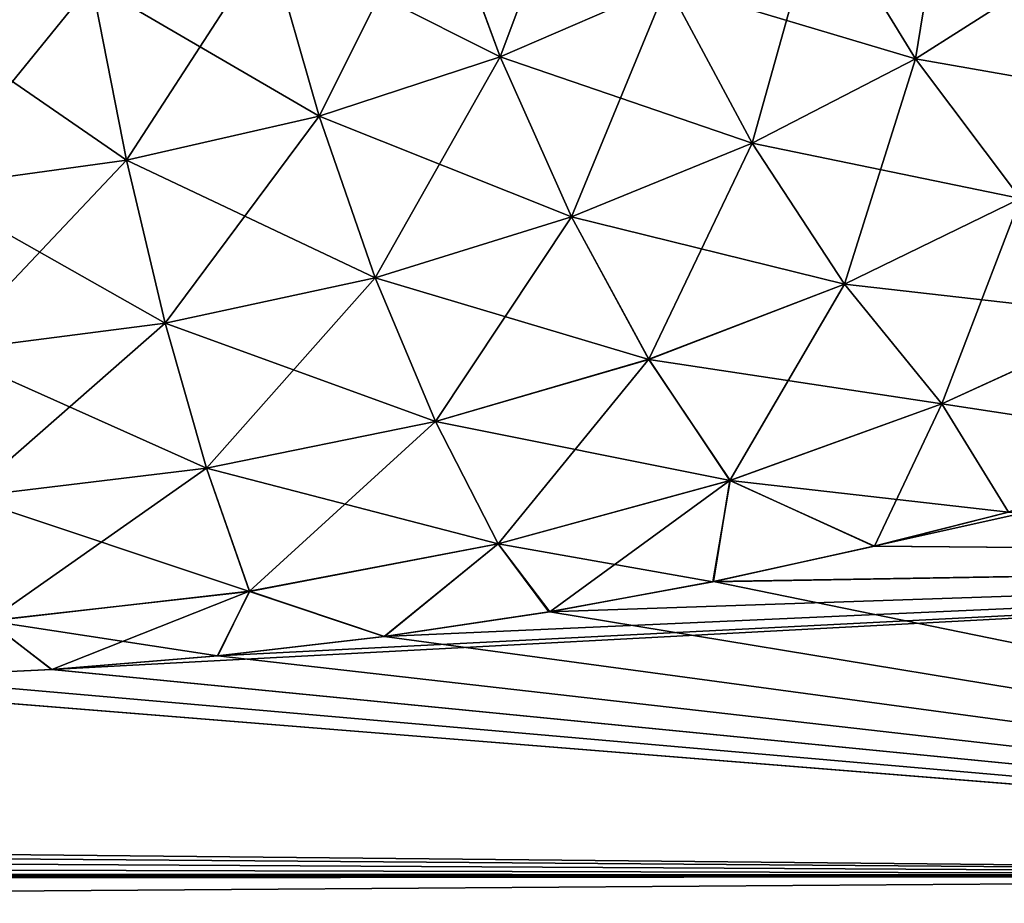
# Model space of a CAD drawing. Header units: metres. Extents: x -37.4 to 37.6, y -35 to 35.
# Tile 367 of 372: x 34 to 35.2, y 14.5 to 15.6. Entities that reach past the tile are written whole.
import ezdxf

# ---------------------------------------------------------------- set-up
doc = ezdxf.new("R2010")
doc.units = ezdxf.units.M
doc.layers.add('solid_506616_SW0001', color=7, linetype='CONTINUOUS')

msp = doc.modelspace()

# ---------------------------------------------------------------- linework, layer by layer
at = {"layer": 'solid_506616_SW0001'}
for points in [[(34.507729, 15.774943, -144.430069), (34.700047, 15.86167, -144.328323), (34.586723, 15.560555, -144.496872)], [(34.700047, 15.86167, -144.328323), (34.793076, 15.649508, -144.383041), (34.586723, 15.560555, -144.496872)], [(34.980854, 15.751387, -144.251572), (35.149071, 15.863581, -144.105347), (35.099201, 15.55794, -144.323944)], [(35.149071, 15.863581, -144.105347), (35.278141, 15.671979, -144.162766), (35.099201, 15.55794, -144.323944)], [(34.301334, 15.703894, -144.512787), (34.507729, 15.774943, -144.430069), (34.363537, 15.487452, -144.589905)], [(34.507759, 15.774932, -128.169922), (34.301338, 15.703904, -128.087219), (34.586758, 15.560544, -128.103134)], [(34.507729, 15.774943, -144.430069), (34.586723, 15.560555, -144.496872), (34.363537, 15.487452, -144.589905)], [(34.507759, 15.774932, -128.169922), (34.586758, 15.560544, -128.103134), (34.793079, 15.6495, -128.216949)], [(34.793076, 15.649508, -144.383041), (34.980854, 15.751387, -144.251572), (34.897835, 15.45405, -144.469559)], [(34.980865, 15.751405, -128.34845), (34.793079, 15.6495, -128.216949), (35.099213, 15.557962, -128.276077)], [(34.980854, 15.751387, -144.251572), (35.099201, 15.55794, -144.323944), (34.897835, 15.45405, -144.469559)], [(34.980865, 15.751405, -128.34845), (35.099213, 15.557962, -128.276077), (35.27816, 15.671991, -128.437241)], [(34.083084, 15.651011, -144.574036), (34.301334, 15.703894, -144.512787), (34.126068, 15.432896, -144.659103)], [(34.301338, 15.703904, -128.087219), (34.083099, 15.650983, -128.025955), (34.363537, 15.487467, -128.010101)], [(34.301334, 15.703894, -144.512787), (34.363537, 15.487452, -144.589905), (34.126068, 15.432896, -144.659103)], [(34.301338, 15.703904, -128.087219), (34.363537, 15.487467, -128.010101), (34.586758, 15.560544, -128.103134)], [(35.099201, 15.55794, -144.323944), (35.278141, 15.671979, -144.162766), (35.228741, 15.385897, -144.425369)], [(35.27816, 15.671991, -128.437241), (35.099213, 15.557962, -128.276077), (35.420593, 15.501592, -128.351547)], [(34.083099, 15.650983, -128.025955), (33.856335, 15.618254, -127.98822), (34.126087, 15.432864, -127.940887)], [(33.856346, 15.61824, -144.611786), (34.083084, 15.651011, -144.574036), (33.87833, 15.399006, -144.701874)], [(34.083084, 15.651011, -144.574036), (34.126068, 15.432896, -144.659103), (33.87833, 15.399006, -144.701874)], [(34.083099, 15.650983, -128.025955), (34.126087, 15.432864, -127.940887), (34.363537, 15.487467, -128.010101)], [(34.586723, 15.560555, -144.496872), (34.793076, 15.649508, -144.383041), (34.675018, 15.363046, -144.596146)], [(34.793079, 15.6495, -128.216949), (34.586758, 15.560544, -128.103134), (34.897835, 15.454041, -128.130447)], [(34.793076, 15.649508, -144.383041), (34.897835, 15.45405, -144.469559), (34.675018, 15.363046, -144.596146)], [(34.793079, 15.6495, -128.216949), (34.897835, 15.454041, -128.130447), (35.099213, 15.557962, -128.276077)], [(33.856335, 15.618254, -127.98822), (33.878323, 15.399025, -127.898125), (34.126087, 15.432864, -127.940887)], [(34.363537, 15.487452, -144.589905), (34.586723, 15.560555, -144.496872), (34.432659, 15.288051, -144.700012)], [(34.586758, 15.560544, -128.103134), (34.363537, 15.487467, -128.010101), (34.67506, 15.363036, -128.00386)], [(34.586723, 15.560555, -144.496872), (34.675018, 15.363046, -144.596146), (34.432659, 15.288051, -144.700012)], [(34.586758, 15.560544, -128.103134), (34.67506, 15.363036, -128.00386), (34.897835, 15.454041, -128.130447)], [(35.099213, 15.557962, -128.276077), (34.897835, 15.454041, -128.130447), (35.228756, 15.385923, -128.174652)], [(34.897835, 15.45405, -144.469559), (35.099201, 15.55794, -144.323944), (35.011681, 15.280218, -144.585663)], [(35.099201, 15.55794, -144.323944), (35.228741, 15.385897, -144.425369), (35.011681, 15.280218, -144.585663)], [(35.099213, 15.557962, -128.276077), (35.228756, 15.385923, -128.174652), (35.420593, 15.501592, -128.351547)], [(34.126068, 15.432896, -144.659103), (34.363537, 15.487452, -144.589905), (34.173637, 15.231953, -144.777512)], [(34.363537, 15.487467, -128.010101), (34.126087, 15.432864, -127.940887), (34.432659, 15.28807, -127.899994)], [(34.363537, 15.487452, -144.589905), (34.432659, 15.288051, -144.700012), (34.173637, 15.231953, -144.777512)], [(34.363537, 15.487467, -128.010101), (34.432659, 15.28807, -127.899994), (34.67506, 15.363036, -128.00386)], [(34.675018, 15.363046, -144.596146), (34.897835, 15.45405, -144.469559), (34.770397, 15.187389, -144.725418)], [(34.897835, 15.454041, -128.130447), (34.67506, 15.363036, -128.00386), (35.011684, 15.28021, -128.014328)], [(34.897835, 15.45405, -144.469559), (35.011681, 15.280218, -144.585663), (34.770397, 15.187389, -144.725418)], [(34.897835, 15.454041, -128.130447), (35.011684, 15.28021, -128.014328), (35.228756, 15.385923, -128.174652)], [(34.126087, 15.432864, -127.940887), (33.878323, 15.399025, -127.898125), (34.173656, 15.231918, -127.822487)], [(33.87833, 15.399006, -144.701874), (34.126068, 15.432896, -144.659103), (33.902596, 15.197033, -144.8255)], [(34.126068, 15.432896, -144.659103), (34.173637, 15.231953, -144.777512), (33.902596, 15.197033, -144.8255)], [(34.126087, 15.432864, -127.940887), (34.173656, 15.231918, -127.822487), (34.432659, 15.28807, -127.899994)], [(33.878323, 15.399025, -127.898125), (33.902584, 15.197057, -127.774506), (34.173656, 15.231918, -127.822487)], [(35.011681, 15.280218, -144.585663), (35.228741, 15.385897, -144.425369), (35.131752, 15.132389, -144.72847)], [(35.228756, 15.385923, -128.174652), (35.011684, 15.28021, -128.014328), (35.366222, 15.239619, -128.046738)], [(35.228741, 15.385897, -144.425369), (35.366211, 15.23959, -144.553284), (35.131752, 15.132389, -144.72847)], [(34.432659, 15.288051, -144.700012), (34.675018, 15.363046, -144.596146), (34.506958, 15.110712, -144.840347)], [(34.67506, 15.363036, -128.00386), (34.432659, 15.28807, -127.899994), (34.770443, 15.187381, -127.87458)], [(34.675018, 15.363046, -144.596146), (34.770397, 15.187389, -144.725418), (34.506958, 15.110712, -144.840347)], [(34.67506, 15.363036, -128.00386), (34.770443, 15.187381, -127.87458), (35.011684, 15.28021, -128.014328)], [(36.625, 15.307605, -128.239777), (35.213913, 14.998965, -127.679031), (35.047798, 14.956792, -127.606071)], [(36.625, 14.943091, -127.582542), (36.625, 15.307605, -128.239777), (35.047798, 14.956792, -127.606071)], [(34.173637, 15.231953, -144.777512), (34.432659, 15.288051, -144.700012), (34.224583, 15.053243, -144.926254)], [(34.432659, 15.28807, -127.899994), (34.173656, 15.231918, -127.822487), (34.506958, 15.110735, -127.759659)], [(34.432659, 15.288051, -144.700012), (34.506958, 15.110712, -144.840347), (34.224583, 15.053243, -144.926254)], [(34.432659, 15.28807, -127.899994), (34.506958, 15.110735, -127.759659), (34.770443, 15.187381, -127.87458)], [(34.770397, 15.187389, -144.725418), (35.011681, 15.280218, -144.585663), (34.870457, 15.038011, -144.881424)], [(35.011684, 15.28021, -128.014328), (34.770443, 15.187381, -127.87458), (35.131756, 15.132381, -127.871529)], [(35.011681, 15.280218, -144.585663), (35.131752, 15.132389, -144.72847), (34.870457, 15.038011, -144.881424)], [(35.011684, 15.28021, -128.014328), (35.131756, 15.132381, -127.871529), (35.366222, 15.239619, -128.046738)], [(35.131752, 15.132389, -144.72847), (35.366211, 15.23959, -144.553284), (35.430302, 15.086758, -144.767639)], [(35.430294, 15.086777, -127.832375), (35.366222, 15.239619, -128.046738), (35.131756, 15.132381, -127.871529)], [(34.173656, 15.231918, -127.822487), (33.902584, 15.197057, -127.774506), (34.224606, 15.053206, -127.673737)], [(33.902596, 15.197033, -144.8255), (34.173637, 15.231953, -144.777512), (33.928524, 15.017406, -144.979538)], [(34.173637, 15.231953, -144.777512), (34.224583, 15.053243, -144.926254), (33.928524, 15.017406, -144.979538)], [(34.173656, 15.231918, -127.822487), (34.224606, 15.053206, -127.673737), (34.506958, 15.110735, -127.759659)], [(33.902584, 15.197057, -127.774506), (33.928516, 15.017435, -127.620476), (34.224606, 15.053206, -127.673737)], [(34.506958, 15.110712, -144.840347), (34.770397, 15.187389, -144.725418), (34.584568, 14.959902, -145.00737)], [(34.770443, 15.187381, -127.87458), (34.506958, 15.110735, -127.759659), (34.870506, 15.038001, -127.718582)], [(34.770397, 15.187389, -144.725418), (34.870457, 15.038011, -144.881424), (34.584568, 14.959902, -145.00737)], [(34.770443, 15.187381, -127.87458), (34.870506, 15.038001, -127.718582), (35.131756, 15.132381, -127.871529)], [(34.870457, 15.038011, -144.881424), (35.131752, 15.132389, -144.72847), (35.048931, 14.957074, -144.993439)], [(35.131756, 15.132381, -127.871529), (34.870506, 15.038001, -127.718582), (35.213913, 14.998965, -127.679031)], [(35.131752, 15.132389, -144.72847), (35.213886, 14.998962, -144.920975), (35.048931, 14.957074, -144.993439)], [(35.131752, 15.132389, -144.72847), (35.430302, 15.086758, -144.767639), (35.213886, 14.998962, -144.920975)], [(35.430294, 15.086777, -127.832375), (35.131756, 15.132381, -127.871529), (35.213913, 14.998965, -127.679031)], [(34.224583, 15.053243, -144.926254), (34.506958, 15.110712, -144.840347), (34.27763, 14.901267, -145.101624)], [(34.506958, 15.110735, -127.759659), (34.224606, 15.053206, -127.673737), (34.584568, 14.959929, -127.592636)], [(34.506958, 15.110712, -144.840347), (34.584568, 14.959902, -145.00737), (34.27763, 14.901267, -145.101624)], [(34.506958, 15.110735, -127.759659), (34.584568, 14.959929, -127.592636), (34.870506, 15.038001, -127.718582)], [(34.224606, 15.053206, -127.673737), (33.928516, 15.017435, -127.620476), (34.277657, 14.901228, -127.498375)], [(33.928524, 15.017406, -144.979538), (34.224583, 15.053243, -144.926254), (33.955471, 14.86465, -145.160095)], [(34.224583, 15.053243, -144.926254), (34.27763, 14.901267, -145.101624), (33.955471, 14.86465, -145.160095)], [(34.224606, 15.053206, -127.673737), (34.277657, 14.901228, -127.498375), (34.584568, 14.959929, -127.592636)], [(34.584568, 14.959902, -145.00737), (34.870457, 15.038011, -144.881424), (34.648098, 14.876097, -145.131302)], [(34.870506, 15.038001, -127.718582), (34.584568, 14.959929, -127.592636), (34.849121, 14.913145, -127.531418)], [(34.870457, 15.038011, -144.881424), (34.850216, 14.913374, -145.068192), (34.648098, 14.876097, -145.131302)], [(34.870506, 15.038001, -127.718582), (34.849121, 14.913145, -127.531418), (35.047798, 14.956792, -127.606071)], [(34.870457, 15.038011, -144.881424), (35.048931, 14.957074, -144.993439), (34.850216, 14.913374, -145.068192)], [(34.870506, 15.038001, -127.718582), (35.047798, 14.956792, -127.606071), (35.213913, 14.998965, -127.679031)], [(33.928516, 15.017435, -127.620476), (33.955463, 14.864683, -127.439911), (34.277657, 14.901228, -127.498375)], [(35.048931, 14.957074, -144.993439), (35.213886, 14.998962, -144.920975), (36.625, 14.943094, -145.017456)], [(34.27763, 14.901267, -145.101624), (34.584568, 14.959902, -145.00737), (34.444401, 14.845561, -145.182526)], [(34.584568, 14.959929, -127.592636), (34.277657, 14.901228, -127.498375), (34.443615, 14.845458, -127.417297)], [(34.584568, 14.959929, -127.592636), (34.443615, 14.845458, -127.417297), (34.647114, 14.87594, -127.468445)], [(34.584568, 14.959902, -145.00737), (34.648098, 14.876097, -145.131302), (34.444401, 14.845561, -145.182526)], [(34.584568, 14.959929, -127.592636), (34.647114, 14.87594, -127.468445), (34.849121, 14.913145, -127.531418)], [(36.625, 14.943091, -127.582542), (35.047798, 14.956792, -127.606071), (34.849121, 14.913145, -127.531418)], [(34.850216, 14.913374, -145.068192), (35.048931, 14.957074, -144.993439), (36.625, 14.943094, -145.017456)], [(36.625, 14.943091, -127.582542), (34.238262, 14.821783, -127.377853), (34.033352, 14.80488, -127.349831)], [(36.625, 14.550377, -126.941765), (36.625, 14.943091, -127.582542), (34.033352, 14.80488, -127.349831)], [(36.625, 14.943091, -127.582542), (34.443615, 14.845458, -127.417297), (34.238262, 14.821783, -127.377853)], [(36.625, 14.943091, -127.582542), (34.647114, 14.87594, -127.468445), (34.443615, 14.845458, -127.417297)], [(36.625, 14.943091, -127.582542), (34.849121, 14.913145, -127.531418), (34.647114, 14.87594, -127.468445)], [(34.850216, 14.913374, -145.068192), (36.625, 14.943094, -145.017456), (36.625, 14.55038, -145.658234)], [(34.648098, 14.876097, -145.131302), (34.850216, 14.913374, -145.068192), (36.625, 14.55038, -145.658234)], [(34.277657, 14.901228, -127.498375), (33.955463, 14.864683, -127.439911), (34.238262, 14.821783, -127.377853)], [(33.955471, 14.86465, -145.160095), (34.27763, 14.901267, -145.101624), (34.033649, 14.804911, -145.250122)], [(34.27763, 14.901267, -145.101624), (34.238785, 14.821845, -145.222046), (34.033649, 14.804911, -145.250122)], [(34.277657, 14.901228, -127.498375), (34.238262, 14.821783, -127.377853), (34.443615, 14.845458, -127.417297)], [(34.27763, 14.901267, -145.101624), (34.444401, 14.845561, -145.182526), (34.238785, 14.821845, -145.222046)], [(34.444401, 14.845561, -145.182526), (34.648098, 14.876097, -145.131302), (36.625, 14.55038, -145.658234)], [(33.955463, 14.864683, -127.439911), (33.829041, 14.794806, -127.333191), (34.033352, 14.80488, -127.349831)], [(33.955471, 14.86465, -145.160095), (34.033649, 14.804911, -145.250122), (33.82917, 14.794816, -145.2668)], [(33.955463, 14.864683, -127.439911), (34.033352, 14.80488, -127.349831), (34.238262, 14.821783, -127.377853)], [(34.238785, 14.821845, -145.222046), (34.444401, 14.845561, -145.182526), (36.625, 14.55038, -145.658234)], [(34.033649, 14.804911, -145.250122), (34.238785, 14.821845, -145.222046), (36.625, 14.55038, -145.658234)], [(36.625, 14.550377, -126.941765), (34.033352, 14.80488, -127.349831), (33.829041, 14.794806, -127.333191)], [(33.82917, 14.794816, -145.2668), (34.033649, 14.804911, -145.250122), (36.625, 14.55038, -145.658234)], [(36.625, 14.550377, -126.941765), (33.625, 14.791615, -127.327927), (7.75834, 14.559205, -126.955505)], [(12.078427, 14.791615, -145.272079), (36.625, 14.55038, -145.658234), (8.990237, 14.769159, -145.30899)], [(12.078427, 14.791615, -145.272079), (33.625, 14.791615, -145.272079), (36.625, 14.55038, -145.658234)], [(33.625, 14.791615, -145.272079), (33.82917, 14.794816, -145.2668), (36.625, 14.55038, -145.658234)], [(36.625, 14.550377, -126.941765), (33.829041, 14.794806, -127.333191), (33.625, 14.791615, -127.327927)], [(36.625, 14.55038, -145.658234), (9.12386, 14.697822, -145.424911), (8.990237, 14.769159, -145.30899)], [(36.625, 14.55038, -145.658234), (9.257538, 14.620193, -145.548782), (9.12386, 14.697822, -145.424911)], [(36.625, 14.55038, -145.658234), (9.336737, 14.570809, -145.626389), (9.257538, 14.620193, -145.548782)], [(36.625, 14.55038, -145.658234), (9.39057, 14.535639, -145.681107), (9.336737, 14.570809, -145.626389)], [(36.625, 14.550377, -126.941765), (7.75834, 14.559205, -126.955505), (7.846041, 14.521491, -126.897003)], [(36.625, 14.550377, -126.941765), (7.846041, 14.521491, -126.897003), (8.236337, 14.347083, -126.63298)], [(36.625, 14.130202, -126.318649), (36.625, 14.550377, -126.941765), (8.236337, 14.347083, -126.63298)], [(36.625, 14.55038, -145.658234), (36.625, 14.130205, -146.281342), (9.39057, 14.535639, -145.681107)], [(36.625, 14.130205, -146.281342), (9.522759, 14.443912, -145.821732), (9.39057, 14.535639, -145.681107)]]:
    msp.add_3dface(points, dxfattribs=at)

doc.saveas('drawing.dxf')
